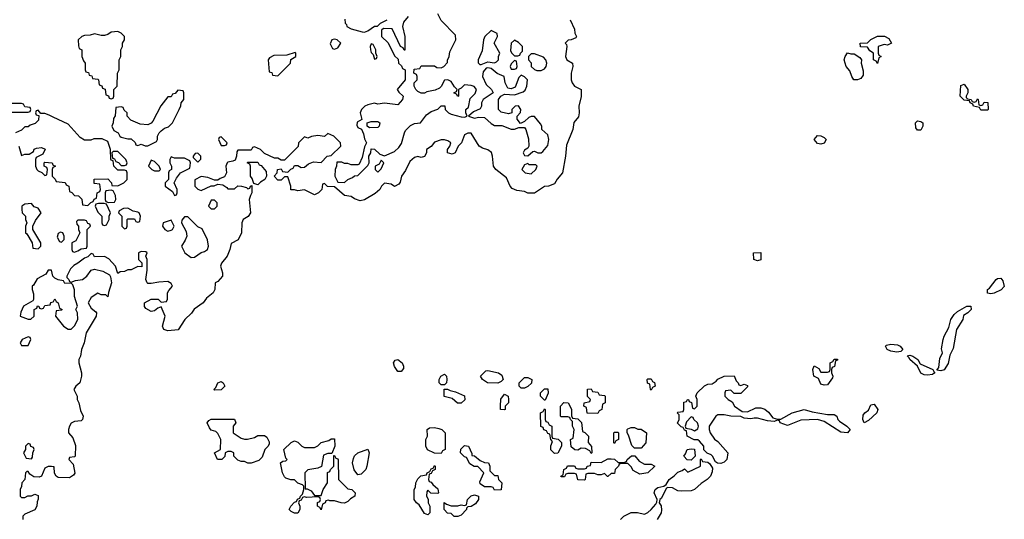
# Model space of a CAD drawing. Header units: inches. Extents: x 2701323 to 2964515, y 494916 to 722124.
# Tile 257 of 656: x 2819800 to 2825711, y 604411 to 607410. Entities that reach past the tile are written whole.
import ezdxf

# ---------------------------------------------------------------- set-up
doc = ezdxf.new("R2010")
doc.units = ezdxf.units.IN
doc.header["$MEASUREMENT"] = 0
doc.layers.add('C8610', color=7, linetype='Continuous')
doc.layers.add('C8620', color=7, linetype='Continuous')

msp = doc.modelspace()

# ---------------------------------------------------------------- linework, layer by layer
at = {"layer": 'C8610', "color": 2, "elevation": 2}
for points in [[(2819810, 606906), (2819750, 606906), (2819714, 606870), (2819718, 606858), (2819730, 606854), (2819850, 606854), (2819862, 606858), (2819866, 606870), (2819862, 606882), (2819830, 606886), (2819822, 606902)], [(2819870, 606306), (2819830, 606302), (2819812, 606290), (2819812, 606270), (2819814, 606250), (2819834, 606230), (2819834, 606210), (2819842, 606190), (2819834, 606170), (2819834, 606130), (2819843.6, 606123.6), (2819874, 606070), (2819878, 606038), (2819910, 606034), (2819926, 606050), (2819926, 606070), (2819878, 606150), (2819878, 606170), (2819894.6, 606205.4), (2819928, 606250), (2819910, 606278), (2819887.3, 606287.3)], [(2819850, 605506), (2819814, 605490), (2819802, 605470), (2819810, 605454), (2819850, 605454), (2819866, 605490), (2819862, 605502)], [(2819850, 604866), (2819834, 604850), (2819834, 604830), (2819822, 604810), (2819838, 604778), (2819870, 604774), (2819876.4, 604783.6), (2819878, 604810), (2819886, 604830), (2819882, 604842), (2819867.3, 604847.3), (2819862, 604862)]]:
    msp.add_lwpolyline(points, close=True, dxfattribs=at)
for points in [[(2820000, 606825.1), (2819976.4, 606836.4), (2819950, 606846), (2819926, 606846), (2819910, 606866), (2819898, 606862), (2819894, 606850), (2819898, 606838), (2819914, 606834), (2819912.7, 606807.3), (2819892.7, 606787.3), (2819863.6, 606776.4), (2819850, 606766), (2819830, 606766), (2819810, 606746), (2819774, 606730)], [(2819794, 606650), (2819810, 606594), (2819830, 606602), (2819856.4, 606603.6), (2819882, 606618), (2819887.3, 606632.7), (2819900.4, 606639.6), (2819930, 606642), (2819952.7, 606632.7), (2819938, 606602), (2819898, 606582), (2819894, 606570), (2819894, 606530), (2819902, 606510), (2819910, 606502), (2819932.7, 606492.7), (2819950, 606474), (2819962, 606478), (2819966, 606510), (2819962, 606522), (2819946, 606530), (2819946, 606550), (2819950, 606554), (2819994, 606550), (2819998, 606538), (2820000, 606537)], [(2820000, 606523), (2819998, 606522), (2819994, 606510), (2819994, 606470), (2820000, 606464.4)], [(2820000, 605868), (2819998, 605870), (2819990, 605906), (2819970, 605906), (2819956.9, 605883.1), (2819905.4, 605854.6), (2819883.6, 605816.4), (2819874, 605810), (2819874, 605790), (2819883.6, 605763.6), (2819882, 605730), (2819878, 605722), (2819822, 605690), (2819806, 605654), (2819802, 605630), (2819850, 605612), (2819867.3, 605612.7), (2819886, 605630), (2819886, 605670), (2819902, 605678), (2819907.3, 605692.7), (2819914, 605690), (2819918, 605678), (2819930, 605674), (2819942, 605678), (2819950, 605694), (2819982, 605698), (2819987.3, 605712.7), (2820000, 605717.3)], [(2820000, 604726.7), (2819990, 604728), (2819970, 604728), (2819950, 604718), (2819931, 604669), (2819916.9, 604663.1), (2819885.6, 604665.6), (2819861.2, 604681.2), (2819850, 604698), (2819842, 604698), (2819834, 604690), (2819831.3, 604650), (2819812, 604630), (2819811.1, 604608.9), (2819802, 604590), (2819802, 604550), (2819810, 604542), (2819830, 604542), (2819848.7, 604551.3), (2819870, 604552), (2819890, 604562), (2819910, 604554), (2819911.6, 604531.6), (2819904.7, 604515.3), (2819902, 604490), (2819890, 604468), (2819830, 604442), (2819818, 604430), (2819818, 604410)]]:
    msp.add_lwpolyline(points, dxfattribs=at)
at = {"layer": 'C8620', "color": 2, "elevation": 2}
for points in [[(2822132, 607430), (2822104.7, 607395.3), (2822098, 607370), (2822111.3, 607310), (2822112, 607228), (2822107.3, 607227.3), (2822102, 607242), (2822086, 607250), (2822035.3, 607355.3), (2821983.6, 607356.4), (2821972.7, 607347.3), (2821972, 607330), (2821972, 607310), (2822011.3, 607271.3), (2822050, 607194), (2822072.7, 607172.7), (2822074, 607150), (2822092.7, 607132.7), (2822098, 607118), (2822114, 607110), (2822114, 607050), (2822066.8, 606990), (2822075.3, 606975.3), (2822102, 606950), (2822098, 606930), (2822070, 606898), (2821990, 606908), (2821950, 606902), (2821930, 606908.7), (2821890, 606899), (2821872, 606890), (2821852, 606870), (2821844.7, 606850), (2821854, 606810), (2821825.4, 606794.6), (2821823.6, 606776.4), (2821830, 606762), (2821852.7, 606752.7), (2821864.7, 606724.7), (2821870, 606694), (2821882, 606670), (2821870, 606646), (2821856.9, 606583.1), (2821838, 606542), (2821830, 606538), (2821790, 606538), (2821770, 606546), (2821750, 606546), (2821734.6, 606554.6), (2821704.7, 606555.3), (2821702, 606530), (2821694, 606510), (2821692, 606470), (2821710, 606434), (2821750, 606432), (2821769.1, 606450.9), (2821798, 606462), (2821810, 606472), (2821830, 606474), (2821890, 606534), (2821898, 606550), (2821895.3, 606590), (2821908, 606610), (2821910, 606634), (2821930, 606632), (2821962, 606602), (2821990, 606592), (2822050, 606618), (2822077, 606643), (2822092.3, 606667.7), (2822109.2, 606730.8), (2822116, 606744), (2822145.6, 606774.4), (2822170, 606786), (2822206, 606790), (2822241.2, 606838.8), (2822270, 606858), (2822310, 606872), (2822330, 606892), (2822352.7, 606892.7), (2822354, 606870), (2822374, 606850), (2822390, 606842), (2822450, 606826), (2822470, 606824.7), (2822486, 606830), (2822478, 606850), (2822478, 606870), (2822494.6, 606885.4), (2822504, 606936), (2822533.6, 606966.4), (2822542, 606990), (2822528.9, 607008.9), (2822510, 607015.3), (2822470, 607018), (2822450, 606998), (2822434, 606990), (2822434, 606950), (2822430, 606948), (2822422, 606962), (2822406, 606970), (2822422, 606978), (2822426, 606990), (2822410, 607006), (2822390, 607038), (2822370, 607048.7), (2822350, 607048), (2822330.8, 607009.2), (2822321, 606999), (2822294, 606986), (2822244, 606976), (2822230, 606968.7), (2822210, 606968), (2822190, 606978), (2822178, 606990), (2822168, 607010), (2822168.4, 607031.6), (2822186, 607050), (2822186, 607070), (2822182, 607082), (2822166, 607090), (2822167.3, 607112.7), (2822202, 607118), (2822210, 607134), (2822290, 607134), (2822303.6, 607123.6), (2822330, 607122), (2822346, 607130), (2822367.3, 607152.7), (2822367.3, 607167.3), (2822378, 607190), (2822383.1, 607216.9), (2822418, 607290), (2822416.4, 607316.4), (2822330, 607406), (2822310, 607446)], [(2823104.7, 607410), (2823130, 607354), (2823132, 607330), (2823142, 607310), (2823138, 607302), (2823111.1, 607288.9), (2823092, 607288), (2823074, 607270), (2823082, 607262), (2823084.7, 607250), (2823076, 607190), (2823084.7, 607170), (2823118, 607150), (2823121, 607130), (2823111.1, 607088.9), (2823111, 607050), (2823116, 607030), (2823130, 607011.3), (2823171, 606990), (2823170.7, 606949.3), (2823156, 606890), (2823158.8, 606850), (2823154, 606826), (2823127.1, 606792.9), (2823121, 606750), (2823082.5, 606657.5), (2823077.3, 606590), (2823058.8, 606490), (2823027.3, 606452.7), (2823010, 606424), (2822974, 606410), (2822950, 606409), (2822890, 606368.7), (2822850, 606369), (2822830, 606379), (2822784.8, 606384.8), (2822756.9, 606396.9), (2822743.7, 606410), (2822721.5, 606461.5), (2822659, 606510), (2822645.2, 606530), (2822639, 606590), (2822632.5, 606612.5), (2822610, 606628.7), (2822578, 606638), (2822558, 606650), (2822510, 606728), (2822490, 606728.7), (2822470, 606718), (2822451.3, 606670), (2822431.3, 606650), (2822414, 606610), (2822396.9, 606603.1), (2822368.7, 606610), (2822368.7, 606630), (2822382, 606650), (2822388, 606670), (2822370, 606682), (2822350, 606688.7), (2822330, 606689), (2822290, 606674), (2822270, 606648), (2822242, 606630), (2822242, 606610), (2822230, 606588), (2822210, 606582), (2822190, 606588), (2822170, 606582), (2822141.4, 606558.6), (2822115.3, 606504.7), (2822091.3, 606470), (2822084.7, 606435.3), (2822076.9, 606423.1), (2822050, 606408), (2822030, 606422), (2821990, 606428), (2821972, 606410), (2821962, 606390), (2821934, 606366), (2821870, 606328.7), (2821843.1, 606323.1), (2821810, 606335.3), (2821790, 606348.7), (2821750, 606355.3), (2821690, 606406), (2821648, 606408), (2821630, 606426), (2821618, 606422), (2821614, 606390), (2821594, 606370), (2821570, 606358), (2821510, 606388), (2821470, 606382), (2821450, 606388), (2821428, 606388), (2821428, 606410), (2821410, 606466), (2821390, 606466), (2821370, 606446), (2821350, 606446), (2821328, 606470), (2821346, 606490), (2821348.4, 606511.6), (2821370, 606514), (2821378, 606498), (2821410, 606494), (2821427.3, 606512.7), (2821442, 606518), (2821450, 606534), (2821470, 606534), (2821490, 606522), (2821510, 606524.7), (2821534.6, 606545.4), (2821563.1, 606556.9), (2821610, 606552), (2821646, 606590), (2821670, 606594), (2821728, 606650), (2821726, 606670), (2821686, 606710), (2821650, 606726), (2821630, 606708), (2821590, 606714), (2821551.3, 606708.7), (2821530, 606698), (2821510, 606706), (2821474, 606670), (2821471.1, 606648.9), (2821390, 606566), (2821370, 606566), (2821350, 606578), (2821330, 606578), (2821270, 606606), (2821246, 606630), (2821210, 606646), (2821198, 606642), (2821190, 606626), (2821110, 606626), (2821103.6, 606616.4), (2821102, 606590), (2821092.7, 606567.3), (2821079.6, 606560.4), (2821050, 606555.3), (2821044.7, 606550), (2821038, 606530), (2821042, 606490), (2821030, 606466), (2821003.6, 606456.4), (2820990, 606446), (2820970, 606446), (2820930, 606462), (2820890, 606468), (2820852, 606448), (2820852, 606410), (2820870, 606392), (2820890, 606384.7), (2820950, 606412), (2820967.3, 606412.7), (2820990, 606422), (2821019.6, 606419.6), (2821043.6, 606403.6), (2821050, 606394), (2821090, 606394), (2821110, 606412), (2821131.6, 606411.6), (2821162, 606402), (2821170, 606394), (2821182, 606398), (2821186, 606410), (2821194, 606414), (2821194, 606370), (2821184.7, 606355.3), (2821178, 606330), (2821184.7, 606250), (2821171.1, 606228.9), (2821142, 606210), (2821134, 606190), (2821132, 606130), (2821111.3, 606088.7), (2821070, 606066), (2821062, 606030), (2821044.7, 605990), (2821011.1, 605948.9), (2821004.7, 605930), (2821018, 605890), (2821018, 605870), (2820990, 605838), (2820974, 605830), (2820971.3, 605790), (2820962, 605770), (2820920.7, 605739.3), (2820902, 605710), (2820847.1, 605672.9), (2820830.7, 605649.3), (2820791.3, 605610), (2820750.9, 605549.1), (2820690, 605542), (2820666, 605550), (2820658, 605570), (2820674, 605630), (2820650, 605686), (2820630, 605678), (2820610, 605662), (2820590, 605658), (2820556.4, 605676.4), (2820548.4, 605688.4), (2820548.9, 605711.1), (2820590, 605732), (2820631.6, 605731.6), (2820650, 605714), (2820682, 605718), (2820687.3, 605732.7), (2820688, 605770), (2820694.6, 605785.4), (2820718, 605810), (2820710, 605826), (2820690, 605838), (2820634.6, 605834.6), (2820590, 605826), (2820570, 605826), (2820566, 605830), (2820558, 605850), (2820566, 605906), (2820566, 605970), (2820558, 605990), (2820566, 606010), (2820556.4, 606016.4), (2820530, 606018), (2820514, 606010), (2820514, 605970), (2820534, 605950), (2820532.7, 605927.3), (2820510, 605928), (2820470, 605908), (2820450, 605908), (2820430, 605898), (2820403.6, 605896.4), (2820390, 605886), (2820375.3, 605930), (2820334.6, 605974.6), (2820310, 605988), (2820250, 605986), (2820242, 606002), (2820230, 606006), (2820210, 605986), (2820190, 605978), (2820150, 605948), (2820124.7, 605935.3), (2820104.7, 605915.3), (2820082, 605870), (2820082, 605862), (2820094, 605850), (2820098, 605838), (2820110, 605834), (2820135.3, 605844.7), (2820178, 605850), (2820204, 605870), (2820230, 605906), (2820250, 605912), (2820299.8, 605899.8), (2820338.8, 605878.8), (2820346, 605866), (2820351.3, 605830), (2820332.7, 605772.7), (2820330, 605746), (2820318, 605758), (2820290, 605758), (2820270, 605768), (2820230, 605742), (2820211.3, 605710), (2820230, 605678), (2820257.3, 605657.3), (2820261, 605650), (2820258.8, 605630), (2820198.8, 605530), (2820186.8, 605470), (2820171, 605430), (2820164.7, 605390), (2820156, 605370), (2820156, 605350), (2820170.9, 605290.9), (2820171.3, 605270), (2820161, 605230), (2820138, 605210), (2820124.7, 605190), (2820144.7, 605150), (2820146, 605130), (2820156, 605110), (2820164.7, 605064.7), (2820182, 605030), (2820178, 605010), (2820170, 605002), (2820130, 604998), (2820110, 604988), (2820098, 604970), (2820092, 604950), (2820092, 604930), (2820119.8, 604899.8), (2820134.4, 604854.4), (2820134, 604790), (2820130, 604786), (2820098, 604782), (2820094, 604770), (2820122, 604742), (2820131.1, 604688.9), (2820123.6, 604676.4), (2820099.6, 604660.4), (2820030, 604662), (2820018, 604670), (2820008.9, 604688.9), (2820006, 604726), (2820000, 604726.7)], [(2821752.7, 607412.7), (2821754, 607390), (2821762, 607382), (2821764.7, 607370), (2821790, 607356), (2821856.9, 607336.9), (2821870, 607336), (2821890, 607342.8), (2821930, 607371.3), (2821948, 607372), (2821966, 607390), (2822006, 607410)], [(2820000, 606464.4), (2820012.7, 606452.7), (2820018, 606438), (2820072.7, 606432.7), (2820078, 606418), (2820094, 606410), (2820098, 606378), (2820112.7, 606372.7), (2820130, 606354), (2820152.7, 606352.7), (2820172.7, 606332.7), (2820178, 606298), (2820210, 606294), (2820227.3, 606312.7), (2820242, 606318), (2820247.3, 606332.7), (2820262, 606338), (2820266, 606370), (2820282, 606378), (2820286, 606390), (2820282, 606422), (2820247.3, 606427.3), (2820247.3, 606452.7), (2820330, 606454), (2820351.6, 606431.6), (2820354, 606414), (2820390, 606412), (2820426, 606430), (2820446, 606450), (2820446, 606490), (2820442, 606502), (2820430, 606506), (2820390, 606506), (2820366, 606530), (2820362, 606562), (2820350, 606566), (2820347.3, 606572.7), (2820346, 606630), (2820330, 606678), (2820295.3, 606695.3), (2820246, 606694), (2820227.3, 606687.3), (2820190, 606686), (2820163.1, 606703.1), (2820090, 606782), (2820000, 606825.1)], [(2820000, 606537), (2820014, 606530), (2820000, 606523)], [(2820000, 605717.3), (2820002, 605718), (2820010, 605734), (2820018, 605718), (2820031.3, 605711.3), (2820038, 605678), (2820054, 605670), (2820050, 605666), (2820018, 605662), (2820014, 605630), (2820062, 605570), (2820090, 605552), (2820110, 605552), (2820130, 605572), (2820148.7, 605610), (2820148, 605650), (2820138, 605670), (2820148, 605690), (2820129.1, 605749.1), (2820128.9, 605788.9), (2820119, 605819), (2820110, 605828), (2820070, 605826), (2820062, 605842), (2820030, 605848), (2820010, 605858), (2820000, 605868)], [(2823406, 604410), (2823426, 604430), (2823470, 604451.3), (2823508.9, 604451.1), (2823550, 604442), (2823570, 604451.3), (2823590, 604470.8), (2823618.6, 604501.4), (2823625.2, 604514.8), (2823626, 604530), (2823608.7, 604570), (2823615.3, 604590), (2823630, 604601), (2823666, 604610), (2823680.4, 604619.6), (2823698, 604650), (2823728.4, 604671.6), (2823750, 604694), (2823776.4, 604703.6), (2823790, 604714), (2823810, 604694), (2823886, 604730), (2823886, 604770), (2823890, 604774), (2823898, 604758), (2823930, 604754), (2823943.6, 604743.6), (2823958, 604718), (2823956.8, 604696.8), (2823946.8, 604670), (2823926.8, 604650), (2823890, 604626), (2823850.8, 604590), (2823830, 604582.9), (2823770, 604579), (2823750, 604582), (2823719.3, 604599.3), (2823690, 604602), (2823682, 604598), (2823650, 604535.3), (2823642, 604530), (2823638, 604510), (2823650, 604492), (2823653.4, 604466.6), (2823650.8, 604450), (2823626, 604410)]]:
    msp.add_lwpolyline(points, dxfattribs=at)
for points in [[(2820390, 607339.3), (2820350, 607336), (2820330, 607322), (2820310, 607315.3), (2820290, 607315.3), (2820250, 607326), (2820223.6, 607316.4), (2820190, 607315.3), (2820174, 607310), (2820152, 607290), (2820152.7, 607252.7), (2820158, 607238), (2820174, 607230), (2820174, 607190), (2820183.6, 607163.6), (2820194, 607150), (2820194, 607110), (2820198, 607098), (2820212.7, 607092.7), (2820218, 607078), (2820232.7, 607072.7), (2820238, 607058), (2820270, 607054), (2820274, 607050), (2820278, 607018), (2820292.7, 607012.7), (2820298, 606998), (2820312.7, 606992.7), (2820318, 606958), (2820332.7, 606952.7), (2820338, 606938), (2820350, 606934), (2820362, 606938), (2820366, 606950), (2820366, 606990), (2820386, 607010), (2820388, 607090), (2820398, 607110), (2820398, 607170), (2820408, 607190), (2820408, 607230), (2820418, 607250), (2820418, 607270), (2820428.7, 607290), (2820428.7, 607310), (2820408.7, 607330)], [(2822630, 607346), (2822592, 607310), (2822584.7, 607290), (2822576.9, 607223.1), (2822551.3, 607170), (2822552, 607152), (2822562, 607142), (2822570, 607142), (2822610, 607158), (2822650, 607151.3), (2822663.1, 607156.9), (2822675.3, 607170), (2822675.3, 607190), (2822682, 607210), (2822649, 607270), (2822668, 607310), (2822667.3, 607327.3)], [(2821690, 607294), (2821674, 607290), (2821664.7, 607264.7), (2821678, 607238), (2821690, 607234), (2821710, 607242), (2821728, 607270), (2821706, 607290)], [(2822770, 607288), (2822751.3, 607268.7), (2822745.4, 607225.4), (2822751.6, 607211.6), (2822770, 607194), (2822790, 607194), (2822802, 607198), (2822806, 607210), (2822818, 607222), (2822818, 607250), (2822793.6, 607273.6)], [(2825010, 607258), (2824990, 607262), (2824954, 607250), (2824954, 607210), (2824958, 607198), (2824972, 607190), (2824958, 607182), (2824950, 607148), (2824942, 607162), (2824926, 607170), (2824926, 607210), (2824903.1, 607223.1), (2824890, 607246), (2824847.3, 607247.3), (2824846, 607270), (2824890, 607272), (2824909.1, 607290.9), (2824948.9, 607311.1), (2824991.1, 607311.1), (2825016.9, 607296.9), (2825034, 607270)], [(2821453.6, 607213.6), (2821403.6, 607196.4), (2821325.4, 607194.6), (2821299.6, 607180.4), (2821292, 607170), (2821298, 607098), (2821312.7, 607092.7), (2821318, 607078), (2821350, 607074), (2821426, 607150), (2821428, 607172), (2821458, 607190), (2821458, 607210)], [(2821910, 607266), (2821904.7, 607250), (2821906, 607230), (2821910, 607214), (2821922, 607202), (2821930, 607174), (2821942, 607178), (2821946, 607190), (2821938, 607210), (2821938, 607230), (2821922, 607262)], [(2824790, 607204.7), (2824810, 607204.7), (2824843.6, 607183.6), (2824854, 607170), (2824852, 607150), (2824863.6, 607103.6), (2824863.6, 607076.4), (2824850, 607058), (2824830, 607048.7), (2824808, 607050), (2824795.3, 607070), (2824783.1, 607103.1), (2824762, 607130), (2824748.7, 607170), (2824755.3, 607190), (2824770, 607211)], [(2822770, 607166), (2822750, 607146), (2822744.7, 607130), (2822750, 607114), (2822770, 607114), (2822782, 607118), (2822786, 607130), (2822782, 607162)], [(2822890, 607206), (2822870, 607206), (2822854, 607190), (2822854, 607170), (2822871.3, 607151.3), (2822871.3, 607130), (2822890.7, 607110.7), (2822904.5, 607104.5), (2822930, 607104.7), (2822950, 607116), (2822961.2, 607130), (2822965.2, 607150), (2822959, 607170), (2822944.7, 607184.7)], [(2822610, 607122), (2822601, 607119), (2822582.8, 607097.2), (2822578, 607070), (2822600.7, 607020.7), (2822632, 606990), (2822642, 606970), (2822582, 606930), (2822571.3, 606910), (2822572, 606890), (2822564.7, 606875.3), (2822523.6, 606856.4), (2822494, 606830), (2822530, 606818), (2822554.6, 606825.4), (2822590, 606822.8), (2822630, 606786), (2822650, 606774.8), (2822695.3, 606775.3), (2822750, 606752), (2822770, 606752), (2822796.4, 606763.6), (2822830, 606762), (2822838, 606750), (2822855.3, 606695.3), (2822856, 606650), (2822850, 606638), (2822830, 606626), (2822822, 606610), (2822830, 606594), (2822850, 606592), (2822881.2, 606618.8), (2822890, 606621), (2822910, 606611.3), (2822930, 606611.3), (2822940.2, 606619.8), (2822970, 606654), (2822976, 606690), (2822970, 606718), (2822935.3, 606750), (2822934, 606770), (2822925.6, 606785.6), (2822890, 606828.7), (2822870, 606828.7), (2822856.9, 606823.1), (2822830, 606798), (2822807.3, 606787.3), (2822787.3, 606812.7), (2822786, 606830), (2822807.3, 606852.7), (2822808, 606870), (2822793.6, 606893.6), (2822774, 606890), (2822754, 606870), (2822754, 606850), (2822735.3, 606844.7), (2822690, 606855.3), (2822675.3, 606870), (2822675.3, 606930), (2822688.7, 606951.3), (2822710, 606962), (2822770, 606958), (2822823.1, 606976.9), (2822834, 606986), (2822844, 607010), (2822848.7, 607048.7), (2822830, 607068), (2822810, 607078), (2822796.9, 607063.1), (2822774.8, 607005.2), (2822750, 606995.3), (2822730, 606998), (2822714, 607030), (2822708.7, 607068.7), (2822666.3, 607086.3), (2822630, 607118)], [(2820750, 606986), (2820732.7, 606967.3), (2820718, 606962), (2820710, 606946), (2820690, 606946), (2820646.4, 606893.6), (2820599.8, 606800.2), (2820590, 606788), (2820570, 606778), (2820523.1, 606783.1), (2820467.3, 606807.3), (2820446, 606830), (2820446, 606850), (2820427.3, 606867.3), (2820422, 606882), (2820410, 606886), (2820378, 606882), (2820372.7, 606832.7), (2820363.6, 606816.4), (2820362, 606790), (2820354, 606770), (2820365.4, 606745.4), (2820391.3, 606731.3), (2820402, 606710), (2820410, 606704.7), (2820450, 606694), (2820470, 606694), (2820492.7, 606672.7), (2820498, 606658), (2820510, 606654), (2820530, 606662), (2820552.7, 606652.7), (2820570, 606652), (2820590, 606662), (2820620.4, 606679.6), (2820628, 606690), (2820628, 606710), (2820638, 606730), (2820650, 606742), (2820670, 606758), (2820693.6, 606766.4), (2820718, 606790), (2820758, 606870), (2820767.3, 606892.7), (2820768.4, 606911.6), (2820786, 606930), (2820786, 606970), (2820782, 606982)], [(2825530, 606914), (2825542, 606918), (2825550, 606934), (2825554, 606930), (2825558, 606898), (2825570, 606894), (2825582, 606898), (2825590, 606914), (2825612.7, 606912.7), (2825614, 606870), (2825610, 606866), (2825570, 606866), (2825562, 606882), (2825526, 606890), (2825522, 606902), (2825506, 606910), (2825502, 606922), (2825470, 606926), (2825446, 606950), (2825450, 607014), (2825470, 607022), (2825491.6, 606991.6), (2825492, 606970), (2825482, 606950), (2825482, 606942), (2825490, 606934), (2825511.6, 606931.6), (2825518, 606918)], [(2821900.4, 606760.4), (2821886, 606770), (2821886, 606790), (2821910, 606798), (2821950, 606798), (2821962, 606790), (2821958, 606770), (2821950, 606762)], [(2825190, 606746), (2825180.4, 606760.4), (2825178, 606790), (2825190, 606802), (2825210, 606798), (2825222, 606790), (2825222, 606770), (2825210, 606746)], [(2821010, 606706), (2820998, 606702), (2820994, 606690), (2821010, 606654), (2821030, 606654), (2821042, 606658), (2821046, 606670)], [(2824610, 606662), (2824590, 606666), (2824568.7, 606691.3), (2824590, 606714), (2824610, 606712), (2824630, 606702), (2824642, 606690), (2824630, 606668.7)], [(2820390, 606618), (2820362, 606618), (2820354, 606610), (2820358, 606578), (2820370, 606574), (2820378, 606558), (2820392.7, 606552.7), (2820410, 606534), (2820430, 606534), (2820442, 606538), (2820446, 606550), (2820438, 606570)], [(2820590, 606566), (2820574, 606530), (2820594, 606510), (2820610, 606502), (2820630, 606502), (2820638, 606502), (2820646, 606510), (2820638, 606530), (2820610, 606558)], [(2820710, 606586), (2820702, 606570), (2820702, 606550), (2820712, 606530), (2820712, 606510), (2820698, 606502), (2820694, 606490), (2820694, 606450), (2820674, 606430), (2820674, 606410), (2820718, 606378), (2820730, 606354), (2820742, 606358), (2820746, 606370), (2820746, 606390), (2820728, 606430), (2820740.4, 606459.6), (2820766, 606490), (2820822, 606518), (2820826, 606550), (2820822, 606562), (2820790, 606578), (2820730, 606578)], [(2820870, 606608), (2820852.7, 606607.3), (2820842, 606590), (2820842, 606582), (2820870, 606554), (2820887.3, 606572.7), (2820888, 606590)], [(2821970, 606566), (2821958, 606542), (2821934, 606530), (2821934, 606510), (2821950, 606494), (2821970, 606514), (2821986, 606550)], [(2821230, 606418), (2821206, 606426), (2821196.4, 606456.4), (2821186, 606470), (2821186, 606530), (2821182, 606542), (2821166, 606550), (2821170, 606554), (2821230, 606554), (2821238, 606538), (2821250, 606534), (2821279.6, 606499.6), (2821282, 606470), (2821272, 606450), (2821246, 606434)], [(2822850, 606546), (2822830, 606538), (2822814, 606510), (2822834, 606490), (2822870, 606484.7), (2822898, 606510), (2822906, 606530), (2822898, 606538), (2822858, 606538)], [(2820350, 606386), (2820318, 606382), (2820314, 606370), (2820314, 606330), (2820318, 606318), (2820332.7, 606312.7), (2820370, 606314), (2820378, 606330), (2820374.6, 606354.6), (2820362, 606382)], [(2820970, 606326), (2820950, 606326), (2820934, 606290), (2820950, 606274), (2820970, 606274), (2820986, 606290), (2820986, 606310)], [(2820307.3, 606307.3), (2820272.7, 606307.3), (2820258, 606302), (2820254, 606290), (2820270, 606254), (2820294, 606230), (2820294, 606190), (2820298, 606178), (2820310, 606174), (2820322, 606178), (2820338, 606210), (2820338, 606230), (2820346, 606250), (2820322, 606302)], [(2820450, 606278), (2820423.6, 606276.4), (2820398, 606262), (2820394, 606250), (2820414, 606230), (2820414, 606170), (2820430, 606154), (2820442, 606158), (2820446, 606170), (2820446, 606210), (2820450, 606214), (2820490, 606214), (2820498, 606198), (2820510, 606194), (2820522, 606198), (2820526, 606230), (2820518, 606250), (2820510, 606255.3), (2820480.4, 606260.4)], [(2820190, 606206), (2820150, 606206), (2820142, 606198), (2820143.6, 606183.6), (2820154, 606170), (2820154, 606150), (2820162, 606130), (2820136.9, 606083.1), (2820114, 606070), (2820114, 606030), (2820118, 606018), (2820130, 606014), (2820150, 606022), (2820170, 606034), (2820202, 606038), (2820206, 606050), (2820206, 606150), (2820226, 606170), (2820222, 606182), (2820210, 606186), (2820202, 606202)], [(2820710, 606206), (2820662, 606190), (2820658, 606170), (2820672, 606150), (2820690, 606141), (2820710, 606146), (2820718, 606150), (2820728, 606170)], [(2820810, 606226), (2820790, 606226), (2820772.7, 606207.3), (2820772, 606190), (2820798.8, 606138.8), (2820802.8, 606110), (2820794, 606086), (2820772, 606050), (2820792, 606010), (2820830, 605982), (2820850, 605984.7), (2820890, 606012), (2820910, 606018), (2820928, 606030), (2820933.2, 606050), (2820928.4, 606088.4), (2820894.6, 606154.6), (2820870, 606166)], [(2820044.7, 606135.3), (2820030, 606126), (2820024.7, 606104.7), (2820038, 606078), (2820050, 606074), (2820066, 606090), (2820066, 606110), (2820058, 606130)], [(2824230, 605962), (2824208, 605970), (2824206, 606010), (2824250, 606012), (2824250, 605968)], [(2825630, 605764), (2825609, 605769), (2825609, 605790), (2825621.2, 605798.8), (2825662, 605850), (2825670, 605856), (2825690, 605858), (2825702, 605842), (2825710.7, 605809.3), (2825690.9, 605789.1), (2825650, 605769)], [(2825330, 605302), (2825306, 605306), (2825317.2, 605322.8), (2825324.1, 605375.9), (2825339, 605410), (2825334, 605434), (2825342.9, 605490), (2825349.6, 605510.4), (2825378.6, 605561.4), (2825389.4, 605610), (2825410, 605641), (2825430, 605658), (2825486, 605690), (2825510, 605691.3), (2825511.3, 605670), (2825492, 605650), (2825466, 605634), (2825461, 605610), (2825424.7, 605550), (2825403.5, 605436.5), (2825382.8, 605397.2), (2825373.7, 605346.3), (2825350, 605309)], [(2825066, 605414), (2825030, 605419.3), (2825008, 605430), (2824998, 605450), (2825004, 605456), (2825030, 605462.8), (2825070, 605458.8), (2825084.7, 605450), (2825102, 605430), (2825090, 605418)], [(2825290, 605294), (2825294, 605294), (2825290, 605288), (2825278.8, 605281.2), (2825250, 605277.2), (2825230, 605279), (2825210, 605289), (2825189.3, 605329.3), (2825144, 605370), (2825140.4, 605380.4), (2825128.4, 605391.6), (2825143.1, 605396.9), (2825162, 605390), (2825191, 605370), (2825204.7, 605344.7), (2825282, 605310)], [(2822070, 605298), (2822049, 605329), (2822044, 605350), (2822054.6, 605365.4), (2822070, 605370.8), (2822096, 605350), (2822104.7, 605330), (2822103.6, 605316.4), (2822090, 605298)], [(2824630, 605215.3), (2824610, 605222), (2824595.3, 605255.3), (2824568, 605270), (2824562, 605310), (2824568.4, 605331.6), (2824596.9, 605316.9), (2824610, 605294), (2824650, 605294), (2824662, 605298), (2824666, 605310), (2824666, 605350), (2824682, 605358), (2824688.7, 605371.3), (2824710, 605372), (2824710, 605366), (2824698, 605362), (2824691.6, 605328.4), (2824678, 605322), (2824674, 605310), (2824674, 605290), (2824682, 605270), (2824679.6, 605260.4), (2824650, 605218)], [(2822330, 605218), (2822318, 605230), (2822318, 605250), (2822328, 605270), (2822350, 605282), (2822362, 605270), (2822364.7, 605250), (2822362, 605230), (2822350, 605218)], [(2822670, 605228.7), (2822609.2, 605229.2), (2822578, 605250), (2822566, 605270), (2822598, 605302), (2822610, 605304.7), (2822674, 605290), (2822695.3, 605275.3), (2822702, 605250), (2822690, 605238)], [(2822810, 605198), (2822798, 605210), (2822798, 605230), (2822830, 605262), (2822850, 605262), (2822874, 605250), (2822872.7, 605227.3), (2822850, 605208), (2822830, 605198)], [(2824130, 605214), (2824150, 605222), (2824170, 605214), (2824170, 605206), (2824130, 605166), (2824090, 605166), (2824070, 605186), (2824038, 605182), (2824034, 605170), (2824034, 605150), (2824054, 605130), (2824076.9, 605116.9), (2824092, 605090), (2824138, 605058), (2824170, 605056), (2824219, 605081), (2824250, 605080.7), (2824272.7, 605072.7), (2824294.9, 605054.9), (2824321, 605021), (2824350, 605011.3), (2824370, 605012), (2824438, 605050), (2824510, 605070.8), (2824557.1, 605057.1), (2824650, 605040.7), (2824690, 605041), (2824704.7, 605030), (2824711, 605010), (2824720.5, 605000.5), (2824764.7, 604970), (2824784.7, 604950), (2824770, 604929.3), (2824730, 604933.2), (2824630, 604999), (2824590, 605009.4), (2824490, 605005.2), (2824410, 604974), (2824366, 604990), (2824362, 605002), (2824350, 605006), (2824330, 604998), (2824290, 605001.2), (2824230, 605017.2), (2824210, 605019), (2824190, 605014), (2824150, 605019), (2824129.1, 605029.1), (2824070, 605029.2), (2824030, 605037.2), (2823990, 605037.2), (2823978, 605030), (2823938, 604970), (2823938, 604950), (2823944.7, 604930), (2823970, 604892), (2823990, 604878), (2824050.8, 604810), (2824046, 604770), (2824030, 604754), (2824010, 604746), (2823988.9, 604748.9), (2823976.4, 604756.4), (2823958, 604790), (2823950, 604798), (2823927.3, 604807.3), (2823907.3, 604827.3), (2823906, 604850), (2823880.4, 604880.4), (2823870, 604888), (2823848.4, 604888.4), (2823806, 604910), (2823802, 604942), (2823790, 604946), (2823782, 604962), (2823770, 604966), (2823748.4, 604988.4), (2823758, 605010), (2823758, 605038), (2823746, 605050), (2823750, 605054), (2823782, 605058), (2823786, 605070), (2823786, 605114), (2823802, 605118), (2823808.9, 605131.1), (2823814, 605130), (2823818, 605118), (2823832.7, 605112.7), (2823838, 605078), (2823850, 605074), (2823866, 605090), (2823866, 605130), (2823858, 605150), (2823866, 605170), (2823910, 605212), (2823930, 605222), (2823956.4, 605223.6), (2823980.4, 605239.6), (2823990, 605252), (2824029, 605271), (2824090, 605272), (2824102, 605242), (2824114, 605230), (2824118, 605218)], [(2820970, 605186), (2820966, 605190), (2820978, 605202), (2820989.3, 605230.7), (2821010, 605238), (2821022, 605230), (2821031.3, 605210), (2821010, 605188)], [(2823590, 605186), (2823586, 605190), (2823582, 605222), (2823568.4, 605228.4), (2823566, 605250), (2823570, 605254), (2823590, 605254), (2823598, 605238), (2823611.6, 605231.6), (2823614, 605210), (2823598, 605202)], [(2822450, 605108), (2822428.4, 605108.4), (2822396.4, 605136.4), (2822348.9, 605148.9), (2822348, 605192), (2822367.3, 605192.7), (2822383.6, 605183.6), (2822416.9, 605176.9), (2822470, 605152), (2822471.6, 605128.4)], [(2822710, 605068), (2822686, 605070), (2822686, 605090), (2822688.4, 605131.6), (2822710, 605162), (2822732, 605150), (2822734, 605130), (2822734, 605110), (2822714, 605090), (2822714, 605070)], [(2822950, 605126), (2822926, 605150), (2822926, 605170), (2822950, 605194), (2822970, 605194), (2822971.6, 605168.4), (2822954, 605126)], [(2823270, 605046), (2823207.3, 605047.3), (2823202, 605082), (2823186, 605090), (2823188.9, 605111.1), (2823222, 605118), (2823226, 605130), (2823208.4, 605148.4), (2823208.4, 605191.6), (2823230, 605194), (2823238, 605178), (2823270, 605174), (2823278, 605158), (2823310, 605154), (2823314, 605150), (2823314, 605110), (2823298, 605102), (2823294, 605070), (2823278, 605062)], [(2823230, 604806), (2823222, 604822), (2823196.4, 604836.4), (2823170, 604838), (2823150, 604826), (2823132.7, 604827.3), (2823110, 604846), (2823106, 604890), (2823122, 604898), (2823128, 604950), (2823118, 604970), (2823118, 604998), (2823106, 605010), (2823102, 605022), (2823090, 605026), (2823050, 605026), (2823046, 605030), (2823046, 605090), (2823067.3, 605112.7), (2823092, 605110), (2823111.6, 605071.6), (2823112.7, 605032.7), (2823118, 605018), (2823150, 605014), (2823172.7, 604992.7), (2823178, 604938), (2823192.7, 604932.7), (2823214, 604910), (2823212.7, 604872.7), (2823232.7, 604847.3), (2823234, 604810)], [(2824870, 604989.4), (2824860.9, 605010), (2824864.2, 605035.8), (2824874, 605050), (2824894.5, 605065.5), (2824910, 605098), (2824930, 605102), (2824950.8, 605070), (2824944.7, 605050), (2824896.1, 605003.9)], [(2823010, 604806), (2822988.4, 604828.4), (2822988.9, 604851.1), (2822998, 604878), (2822988, 604890), (2822982, 604922), (2822970, 604926), (2822962, 604942), (2822947.3, 604947.3), (2822942, 604962), (2822928.4, 604968.4), (2822926, 605050), (2822942, 605058), (2822950, 605074), (2822954, 605070), (2822954, 605010), (2822958, 604998), (2822970, 604994), (2822978, 604978), (2822994, 604970), (2822994, 604910), (2822998, 604898), (2823031.6, 604891.6), (2823051.6, 604871.6), (2823052, 604850), (2823030, 604808)], [(2823830, 605026), (2823803.6, 604996.4), (2823794, 604970), (2823798, 604958), (2823831.6, 604951.6), (2823850, 604942), (2823870, 604954), (2823875.3, 604970), (2823868, 604990), (2823846, 605010), (2823842, 605022)], [(2821150, 604891.3), (2821168.4, 604891.6), (2821210, 604902), (2821230, 604914), (2821270, 604914), (2821283.6, 604903.6), (2821296.9, 604876.9), (2821296.9, 604863.1), (2821292, 604850), (2821272, 604830), (2821256, 604784), (2821235.3, 604764.7), (2821190, 604748.7), (2821168.9, 604748.9), (2821150, 604758), (2821130, 604758), (2821110, 604766), (2821086, 604790), (2821086, 604810), (2821070, 604818), (2821050, 604818), (2821034, 604810), (2821031.6, 604788.4), (2821014, 604770), (2820988, 604770), (2820968.7, 604810), (2821006, 604830), (2821008, 604890), (2820990, 604926), (2820978, 604938), (2820950, 604946), (2820940.2, 604960.2), (2820926, 604990), (2820936.4, 605003.6), (2820948.7, 605011.3), (2821090, 605011.3), (2821098, 604990), (2821082, 604970), (2821082, 604930), (2821130, 604898)], [(2822330, 604806), (2822290, 604808), (2822248.9, 604828.9), (2822238, 604850), (2822238, 604890), (2822248, 604910), (2822246, 604950), (2822260.4, 604959.6), (2822290, 604962), (2822316.9, 604956.9), (2822334, 604950), (2822354, 604930), (2822354, 604830), (2822338, 604822)], [(2823370, 604866), (2823366, 604870), (2823366, 604930), (2823370, 604934), (2823390, 604934), (2823394, 604930), (2823394, 604890), (2823378, 604882)], [(2823490, 604838), (2823474.6, 604854.6), (2823455.3, 604915.3), (2823446, 604930), (2823446, 604950), (2823450, 604954), (2823470, 604962), (2823490, 604962), (2823510, 604952), (2823531.6, 604951.6), (2823562, 604930), (2823558, 604870), (2823530, 604838)], [(2821514, 604594), (2821526, 604594), (2821550, 604582), (2821570, 604554), (2821610, 604554), (2821622, 604590), (2821648, 604630), (2821648.4, 604691.6), (2821662, 604698), (2821666, 604710), (2821686, 604730), (2821686, 604794), (2821690, 604794), (2821698, 604778), (2821710, 604774), (2821712.7, 604767.3), (2821714, 604650), (2821770, 604594), (2821794, 604590), (2821814, 604570), (2821812, 604550), (2821785.4, 604534.6), (2821770, 604518), (2821750, 604508.7), (2821728.9, 604508.9), (2821690, 604522), (2821662, 604522), (2821654, 604526), (2821638, 604522), (2821634, 604510), (2821618, 604502), (2821610, 604468), (2821602, 604482), (2821588, 604490), (2821588, 604512), (2821602, 604518), (2821606, 604530), (2821602, 604542), (2821590, 604546), (2821522, 604542), (2821510, 604546), (2821498, 604542), (2821490, 604526), (2821478, 604522), (2821474, 604510), (2821482, 604490), (2821482, 604470), (2821470, 604448), (2821450, 604448), (2821430, 604458), (2821418, 604470), (2821428, 604490), (2821450, 604514), (2821462, 604518), (2821467.3, 604532.7), (2821482, 604538), (2821486, 604550), (2821498, 604562), (2821506, 604590), (2821506, 604610), (2821498, 604618), (2821470, 604628), (2821450, 604648), (2821428, 604648), (2821398, 604658), (2821390, 604666), (2821378, 604690), (2821366, 604750), (2821380.4, 604759.6), (2821398, 604762), (2821406, 604770), (2821398, 604778), (2821386, 604830), (2821430, 604872), (2821450, 604882), (2821470, 604874), (2821494, 604850), (2821510, 604842), (2821570, 604842), (2821590, 604852), (2821610, 604871.3), (2821656.4, 604883.6), (2821670, 604894), (2821690, 604894), (2821692, 604850), (2821674, 604806), (2821650, 604806), (2821624.7, 604795.3), (2821611.3, 604728.7), (2821590, 604718), (2821530, 604708), (2821512, 604690)], [(2822650, 604674), (2822670, 604674), (2822674, 604650), (2822694, 604630), (2822690, 604588), (2822650, 604586), (2822642, 604602), (2822630, 604606), (2822590, 604606), (2822564, 604624), (2822563.1, 604636.9), (2822586, 604690), (2822550, 604728), (2822528.4, 604728.4), (2822503.1, 604743.1), (2822482, 604782), (2822470, 604786), (2822446, 604810), (2822447.3, 604832.7), (2822470, 604854), (2822494, 604850), (2822514, 604806), (2822514, 604794), (2822530, 604792), (2822564.7, 604764.7), (2822590, 604752), (2822614, 604750), (2822622, 604730), (2822622, 604702)], [(2821830, 604678), (2821808.4, 604708.4), (2821798, 604750), (2821803.1, 604776.9), (2821808.9, 604791.1), (2821829.2, 604810.8), (2821890, 604832), (2821898, 604810), (2821884.7, 604730), (2821878, 604710), (2821850, 604682)], [(2823550, 604742), (2823590, 604742), (2823612, 604730), (2823570.9, 604689.1), (2823522, 604682), (2823483.1, 604703.1), (2823470, 604726), (2823450, 604746), (2823410, 604746), (2823398, 604742), (2823394, 604730), (2823374, 604710), (2823370, 604686), (2823350, 604686), (2823331.6, 604668.4), (2823328.4, 604668.4), (2823310, 604686), (2823290, 604678), (2823270, 604678), (2823250, 604686), (2823210, 604686), (2823198, 604682), (2823194, 604650), (2823190, 604646), (2823150, 604648), (2823142, 604682), (2823130, 604686), (2823090, 604686), (2823078, 604682), (2823070, 604666), (2823050, 604666), (2823048, 604670), (2823062, 604678), (2823066, 604710), (2823082, 604718), (2823088, 604732), (2823130, 604732), (2823138, 604718), (2823150, 604714), (2823190, 604714), (2823202, 604718), (2823206, 604730), (2823226, 604734), (2823230, 604754), (2823290, 604752), (2823330, 604774), (2823350, 604774), (2823371.3, 604771.3), (2823392.7, 604752.7), (2823427.3, 604752.7), (2823442, 604758), (2823446, 604770), (2823472.7, 604792.7), (2823492.7, 604792.7), (2823519.6, 604759.6)], [(2823830, 604766), (2823807.3, 604767.3), (2823786, 604790), (2823796.4, 604803.6), (2823806, 604830), (2823830, 604834), (2823851.6, 604831.6), (2823854, 604790)], [(2822310, 604566), (2822268, 604568), (2822250, 604586), (2822243.6, 604576.4), (2822242, 604550), (2822251.6, 604531.6), (2822252, 604510), (2822262, 604490), (2822262, 604450), (2822250, 604438), (2822230, 604446), (2822197.2, 604497.2), (2822182, 604510), (2822168.7, 604530), (2822168.7, 604590), (2822175.3, 604604.7), (2822178, 604630), (2822190, 604654), (2822208.4, 604671.6), (2822242, 604678), (2822246, 604690), (2822262, 604698), (2822270, 604714), (2822282, 604718), (2822290, 604734), (2822294, 604730), (2822294, 604710), (2822278, 604702), (2822270, 604686), (2822258, 604682), (2822254, 604650), (2822258, 604638), (2822270, 604634), (2822279.6, 604619.6), (2822310, 604594), (2822314, 604570)], [(2822408, 604428), (2822390, 604446), (2822367.3, 604447.3), (2822348, 604470), (2822347.3, 604512.7), (2822362, 604502), (2822390, 604492), (2822430, 604492), (2822450, 604498), (2822470, 604494), (2822482, 604498), (2822488, 604530), (2822510, 604552), (2822530, 604558), (2822554, 604550), (2822554, 604530), (2822536.9, 604503.1), (2822510, 604488), (2822490, 604486), (2822482, 604478), (2822482, 604470), (2822450, 604435.3), (2822430, 604428)]]:
    msp.add_lwpolyline(points, close=True, dxfattribs=at)

doc.saveas('drawing.dxf')
